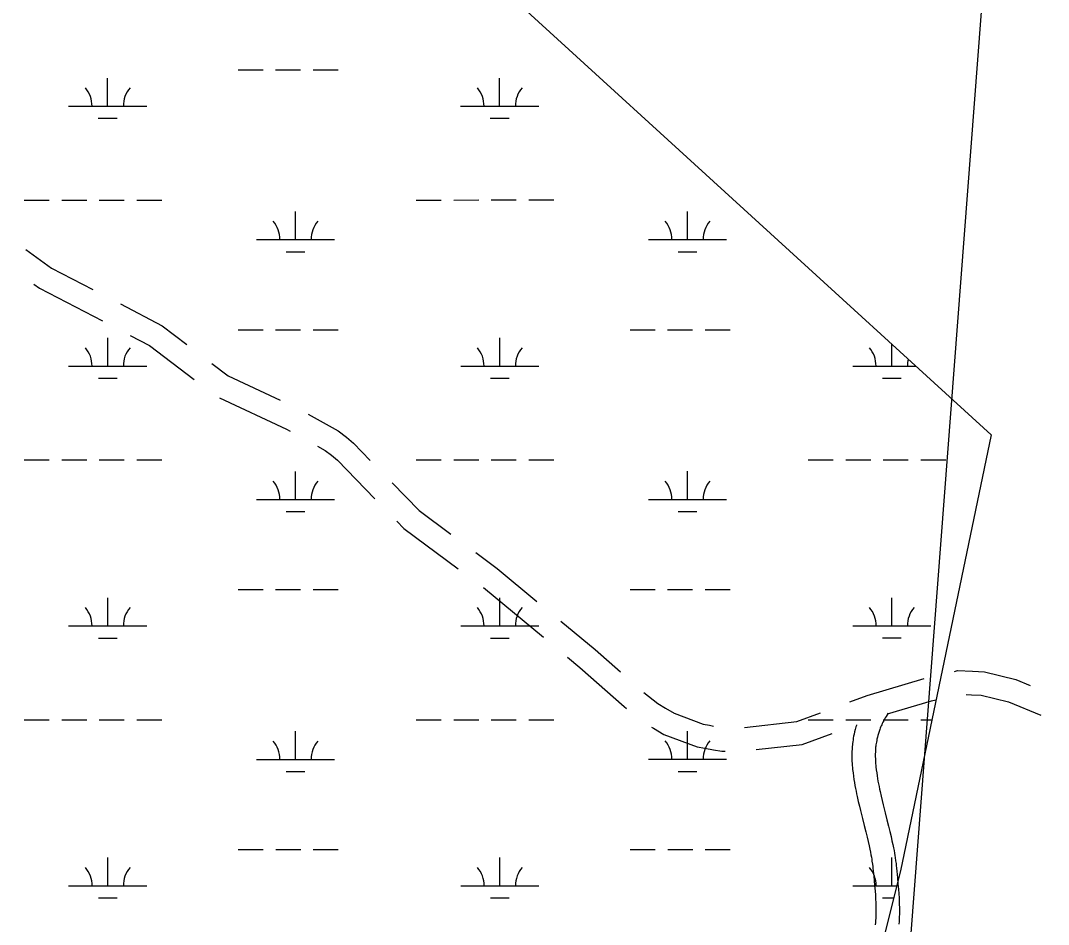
# Model space of a CAD drawing. Extents: x 3263578 to 3301413, y 764927 to 798602.
# Drawn here: x 3293417 to 3294733, y 790234 to 791391 of the extents above; entities that cross this region are included whole.
import ezdxf

# ---------------------------------------------------------------- set-up
doc = ezdxf.new("R2010")
doc.units = 0
for name, color, linetype in [('V-ROAD-CNTR', 7, 'Continuous'), ('V-TOPO-BNDY', 7, 'Continuous'), ('V-WETL-SWMP', 7, 'Continuous')]:
    doc.layers.add(name, color=color, linetype=linetype)

msp = doc.modelspace()

# ---------------------------------------------------------------- linework, layer by layer
at = {"layer": 'V-ROAD-CNTR'}
msp.add_line((3294009.7, 790665.4), (3294086.7, 790601.6), dxfattribs=at)
for points in [[(3293423.7, 791097.9), (3293456.9, 791074.3), (3293509.5, 791046.9)], [(3293433.9, 791053.9), (3293441.2, 791048.7), (3293521.9, 791006.6)], [(3293544.9, 791028.4), (3293598.3, 791000.5), (3293630, 790976.5)], [(3293557.4, 790988), (3293582.2, 790975.1), (3293639.5, 790931.6)], [(3293661.9, 790952.3), (3293682.9, 790936.3), (3293749.5, 790905.1)], [(3293671.9, 790908.3), (3293757.5, 790868.2), (3293762.3, 790865.6)], [(3293785.3, 790887.2), (3293823.7, 790866), (3293834.5, 790857.7), (3293843.3, 790850), (3293864.8, 790828)], [(3293797.4, 790846.3), (3293807.2, 790840.9), (3293815.4, 790834.6), (3293822.7, 790828.2), (3293870.7, 790779)], [(3293892.8, 790799.3), (3293927.5, 790763.8), (3293967.9, 790733.8)], [(3293898.7, 790750.4), (3293907.7, 790741.1), (3293977.6, 790689.3)], [(3294000, 790710), (3294027.3, 790689.8), (3294078.1, 790647.6)], [(3294108.9, 790622.1), (3294152.8, 790585.8), (3294185.1, 790557.3)], [(3294117.5, 790576), (3294133.3, 790563), (3294189.9, 790513.1), (3294193.1, 790510.5)], [(3294612.9, 790558), (3294616.8, 790559), (3294636.1, 790558.1), (3294651.3, 790557.5), (3294691.3, 790547.6), (3294709.9, 790539.9)], [(3294478.9, 790518.8), (3294501.1, 790527.1), (3294574.1, 790548.7)], [(3294215.3, 790531.1), (3294233, 790517), (3294242.9, 790510.8), (3294253.8, 790504.5), (3294291.1, 790490.5), (3294299, 790489.1), (3294304.1, 790488)], [(3294627.9, 790528.5), (3294634.7, 790528.1), (3294647, 790527.6), (3294681.9, 790519), (3294723.3, 790501.9)], [(3294527, 790503.5), (3294583.2, 790520.1), (3294588.9, 790521.4)], [(3294343.9, 790486.3), (3294411, 790493.7), (3294441.4, 790505)], [(3294528.1, 790504.6), (3294528.1, 790504.5), (3294526.7, 790502.4), (3294525.4, 790500.4), (3294524.2, 790498.5), (3294523.2, 790496.6), (3294522.2, 790494.8), (3294521.3, 790493), (3294520.4, 790491.4), (3294519.7, 790489.7), (3294519, 790488.1), (3294518.3, 790486.6), (3294517.7, 790485.1), (3294517.2, 790483.7), (3294516.7, 790482.3), (3294516.2, 790480.9), (3294515.8, 790479.6), (3294515.4, 790478.4), (3294515, 790477.1), (3294514.7, 790476), (3294514.1, 790473.6), (3294513.6, 790471.4), (3294513.2, 790469.4), (3294512.8, 790467.5), (3294512.6, 790465.7), (3294512.3, 790464), (3294512.1, 790462.4), (3294511.9, 790460.9), (3294511.8, 790459.5), (3294511.6, 790456.8), (3294511.5, 790454.5), (3294511.4, 790452.4), (3294511.4, 790450.6), (3294511.4, 790449), (3294511.5, 790446.2), (3294511.6, 790444.1), (3294511.7, 790442.5), (3294511.8, 790440.1), (3294512, 790437.7), (3294512.2, 790435.8), (3294512.7, 790431.8), (3294513.2, 790428), (3294513.8, 790424.4), (3294514.3, 790420.8), (3294514.9, 790417.3), (3294515.6, 790413.9), (3294516.2, 790410.6), (3294516.9, 790407.4), (3294517.6, 790404.3), (3294518.9, 790398.2), (3294520.3, 790392.5), (3294521.6, 790387.1), (3294524.2, 790376.9), (3294526.4, 790367.8), (3294528.4, 790359.9), (3294530.1, 790352.9), (3294531.6, 790346.7), (3294532.8, 790341.2), (3294533.8, 790336.4), (3294534.7, 790332.2), (3294535.4, 790328.5), (3294536, 790325.3), (3294536.5, 790322.4), (3294536.9, 790319.9), (3294537.5, 790315.5), (3294538, 790312.2), (3294538.3, 790309.6), (3294538.7, 790305.9), (3294539.1, 790302.2), (3294539.9, 790293.6), (3294540.5, 790286), (3294541.1, 790279.3), (3294541.5, 790273.3), (3294541.8, 790268.1), (3294542, 790263.5), (3294542.2, 790259.4), (3294542.3, 790255.8), (3294542.3, 790252.7), (3294542.3, 790249.9), (3294542.3, 790247.5), (3294542.1, 790243.3), (3294542, 790240.1), (3294541.9, 790237.6), (3294541.6, 790234.2)], [(3294225, 790486.6), (3294227.4, 790485.1), (3294240.9, 790477.3), (3294283.2, 790461.4), (3294293.4, 790459.6), (3294304.2, 790457.4), (3294314.8, 790455.8), (3294319.1, 790455.7)], [(3294487.5, 790489.6), (3294487.2, 790488.7), (3294486.7, 790487), (3294486.2, 790485.4), (3294485.7, 790483.7), (3294485, 790480.7), (3294484.3, 790477.8), (3294483.7, 790475.1), (3294483.3, 790472.6), (3294482.9, 790470.2), (3294482.6, 790467.9), (3294482.3, 790465.8), (3294482.1, 790463.9), (3294481.9, 790462), (3294481.7, 790458.6), (3294481.5, 790455.6), (3294481.5, 790453), (3294481.4, 790450.7), (3294481.4, 790448.7), (3294481.5, 790445.3), (3294481.6, 790442.6), (3294481.7, 790440.6), (3294481.9, 790437.7), (3294482.2, 790434.8), (3294482.4, 790432.5), (3294482.9, 790428.1), (3294483.5, 790423.9), (3294484.1, 790419.7), (3294484.8, 790415.8), (3294485.4, 790411.9), (3294486.1, 790408.2), (3294486.8, 790404.7), (3294487.5, 790401.2), (3294488.3, 790397.9), (3294489.7, 790391.5), (3294491.1, 790385.5), (3294492.5, 790379.9), (3294495.1, 790369.5), (3294497.4, 790360.5), (3294499.3, 790352.7), (3294501, 790345.9), (3294502.3, 790340), (3294503.5, 790334.8), (3294504.5, 790330.3), (3294505.2, 790326.4), (3294505.9, 790323), (3294506.4, 790320.1), (3294506.9, 790317.5), (3294507.2, 790315.2), (3294507.8, 790311.2), (3294508.2, 790308.3), (3294508.5, 790306.1), (3294508.9, 790302.8), (3294509.2, 790299.4), (3294510, 790290.9), (3294510.6, 790283.5), (3294511.2, 790277), (3294511.6, 790271.4), (3294511.9, 790266.5), (3294512.1, 790262.2), (3294512.2, 790258.5), (3294512.3, 790255.3), (3294512.3, 790252.6), (3294512.3, 790250.1), (3294512.3, 790248), (3294512.2, 790244.3), (3294512, 790241.6), (3294511.9, 790239.6), (3294511.7, 790236.4)], [(3294359, 790457.8), (3294418, 790464.3), (3294456.1, 790478.4)], [(3294511.7, 790236.7), (3294511.4, 790233.5)]]:
    msp.add_lwpolyline(points, dxfattribs=at)
at = {"layer": 'V-TOPO-BNDY'}
msp.add_lwpolyline([(3299171.8, 792803.9), (3294693.5, 792012.3), (3294407.2, 788260.6), (3293659.3, 786573.6), (3293647.8, 784628.8), (3293622.9, 784145.8), (3293562.1, 783871.7), (3293439.8, 783580.7)], dxfattribs=at)
at = {"layer": 'V-WETL-SWMP'}
for p, q in [((3291779.2, 793491.5), (3294659.7, 790860.7)), ((3293528.6, 791281.5), (3293528.6, 791317.5)), ((3293695.7, 791327.9), (3293727.7, 791327.9)), ((3293743.7, 791327.9), (3293775.7, 791327.9)), ((3293791.7, 791327.9), (3293823.7, 791327.9)), ((3294030.5, 791281.5), (3294030.5, 791317.5)), ((3293478.6, 791281.5), (3293578.6, 791281.5)), ((3293980.5, 791281.5), (3294080.5, 791281.5)), ((3293516.6, 791266.1), (3293540.6, 791266.1)), ((3294018.5, 791266.1), (3294042.5, 791266.1)), ((3293421.8, 791161.4), (3293453.8, 791161.4)), ((3293469.8, 791161.4), (3293501.8, 791161.4)), ((3293517.8, 791161.4), (3293549.8, 791161.4)), ((3293565.8, 791161.4), (3293597.8, 791161.4)), ((3293923.7, 791161.4), (3293955.7, 791161.4)), ((3293971.7, 791161.4), (3294003.7, 791161.5)), ((3294019.7, 791161.5), (3294051.7, 791161.5)), ((3294067.7, 791161.5), (3294099.7, 791161.5)), ((3293769.1, 791110.7), (3293769.1, 791146.7)), ((3294271, 791110.7), (3294271, 791146.7)), ((3293719.1, 791110.7), (3293819.1, 791110.7)), ((3294221, 791110.7), (3294321, 791110.7)), ((3293757.1, 791095.3), (3293781.1, 791095.3)), ((3294259, 791095.3), (3294283, 791095.3)), ((3293695.7, 790995.3), (3293727.7, 790995.3)), ((3293743.7, 790995.3), (3293775.7, 790995.3)), ((3293791.7, 790995.3), (3293823.7, 790995.3)), ((3294197.6, 790995.3), (3294229.6, 790995.3)), ((3294245.6, 790995.3), (3294277.6, 790995.3)), ((3294293.6, 790995.3), (3294325.6, 790995.3)), ((3293528.7, 790948.8), (3293528.7, 790984.8)), ((3294030.6, 790948.8), (3294030.6, 790984.8)), ((3294532.5, 790948.9), (3294532.5, 790976.9)), ((3293478.7, 790948.8), (3293578.7, 790948.8)), ((3293980.6, 790948.8), (3294080.6, 790948.9)), ((3294482.5, 790948.9), (3294563.2, 790948.9)), ((3293516.7, 790933.4), (3293540.7, 790933.4)), ((3294018.6, 790933.4), (3294042.6, 790933.4)), ((3294520.5, 790933.5), (3294544.5, 790933.5)), ((3294659.7, 790860.7), (3294543.5, 790302.7)), ((3293421.8, 790828.7), (3293453.8, 790828.7)), ((3293469.8, 790828.7), (3293501.8, 790828.7)), ((3293517.8, 790828.7), (3293549.8, 790828.7)), ((3293565.8, 790828.7), (3293597.8, 790828.7)), ((3293923.7, 790828.8), (3293955.7, 790828.8)), ((3293971.7, 790828.8), (3294003.7, 790828.8)), ((3294019.7, 790828.8), (3294051.7, 790828.8)), ((3294067.7, 790828.8), (3294099.7, 790828.8)), ((3294425.6, 790828.8), (3294457.6, 790828.8)), ((3294473.6, 790828.8), (3294505.6, 790828.8)), ((3294521.6, 790828.8), (3294553.6, 790828.8)), ((3294569.6, 790828.8), (3294601.6, 790828.8)), ((3293769.1, 790778), (3293769.1, 790814)), ((3294271, 790778.1), (3294271, 790814.1)), ((3293719.1, 790778), (3293819.1, 790778)), ((3294221, 790778.1), (3294321, 790778.1)), ((3293757.1, 790762.6), (3293781.1, 790762.6)), ((3294259, 790762.6), (3294283, 790762.6)), ((3293695.7, 790662.6), (3293727.7, 790662.6)), ((3293743.7, 790662.6), (3293775.7, 790662.6)), ((3293791.7, 790662.6), (3293823.7, 790662.6)), ((3294197.6, 790662.6), (3294229.6, 790662.6)), ((3294245.6, 790662.6), (3294277.6, 790662.6)), ((3294293.6, 790662.6), (3294325.6, 790662.6)), ((3293528.7, 790616.1), (3293528.7, 790652.1)), ((3294030.6, 790616.2), (3294030.6, 790652.2)), ((3294532.5, 790616.2), (3294532.5, 790652.2)), ((3293478.7, 790616.1), (3293578.7, 790616.1)), ((3293980.6, 790616.2), (3294080.6, 790616.2)), ((3294482.5, 790616.2), (3294582.5, 790616.2)), ((3293516.7, 790600.7), (3293540.7, 790600.7)), ((3294018.6, 790600.7), (3294042.6, 790600.7)), ((3294520.5, 790600.8), (3294544.5, 790600.8)), ((3293421.8, 790496.1), (3293453.8, 790496.1)), ((3293469.8, 790496.1), (3293501.8, 790496.1)), ((3293517.8, 790496.1), (3293549.8, 790496.1)), ((3293565.8, 790496.1), (3293597.8, 790496.1)), ((3293923.8, 790496.1), (3293955.8, 790496.1)), ((3293971.8, 790496.1), (3294003.8, 790496.1)), ((3294019.8, 790496.1), (3294051.8, 790496.1)), ((3294067.8, 790496.1), (3294099.8, 790496.1)), ((3294425.7, 790496.1), (3294457.7, 790496.1)), ((3294473.7, 790496.1), (3294505.7, 790496.1)), ((3294521.7, 790496.1), (3294553.7, 790496.1)), ((3294569.7, 790496.1), (3294583.8, 790496.1)), ((3293769.2, 790445.3), (3293769.2, 790481.3)), ((3294271.1, 790445.4), (3294271.1, 790481.4)), ((3293719.2, 790445.3), (3293819.2, 790445.3)), ((3294221.1, 790445.4), (3294321.1, 790445.4)), ((3293757.2, 790429.9), (3293781.2, 790429.9)), ((3294259.1, 790429.9), (3294283.1, 790429.9)), ((3293695.8, 790329.9), (3293727.8, 790329.9)), ((3293743.8, 790329.9), (3293775.8, 790329.9)), ((3293791.8, 790329.9), (3293823.8, 790329.9)), ((3294197.7, 790329.9), (3294229.7, 790329.9)), ((3294245.7, 790329.9), (3294277.7, 790329.9)), ((3294293.7, 790329.9), (3294325.7, 790330)), ((3293528.7, 790283.5), (3293528.7, 790319.5)), ((3294030.6, 790283.5), (3294030.6, 790319.5)), ((3294532.5, 790283.5), (3294532.5, 790319.5)), ((3294543.5, 790302.7), (3294436.9, 789875.7)), ((3293478.7, 790283.5), (3293578.7, 790283.5)), ((3293980.6, 790283.5), (3294080.6, 790283.5)), ((3294482.5, 790283.5), (3294538.8, 790283.5)), ((3293516.7, 790268), (3293540.7, 790268)), ((3294018.6, 790268.1), (3294042.6, 790268.1)), ((3294520.5, 790268.1), (3294534.9, 790268.1))]:
    msp.add_line(p, q, dxfattribs=at)
for centre, start, end in [((3293473.4, 791282), 359.2323, 40.776), ((3293583.9, 791282), 139.2323, 180.776), ((3293975.3, 791282), 359.2323, 40.776), ((3294085.8, 791282), 139.2323, 180.776), ((3293713.9, 791111.2), 359.2323, 40.776), ((3293824.4, 791111.2), 139.2323, 180.776), ((3294215.8, 791111.2), 359.2323, 40.776), ((3294326.3, 791111.2), 139.2323, 180.776), ((3293473.4, 790949.3), 359.2323, 40.776), ((3293583.9, 790949.3), 139.2323, 180.776), ((3293975.3, 790949.3), 359.2323, 40.776), ((3294085.8, 790949.3), 139.2323, 180.776), ((3294477.2, 790949.4), 359.2323, 40.776), ((3294587.7, 790949.4), 166.2763, 180.776), ((3293713.9, 790778.5), 359.2323, 40.776), ((3293824.4, 790778.5), 139.2323, 180.776), ((3294215.8, 790778.5), 359.2323, 40.776), ((3294326.3, 790778.5), 139.2323, 180.776), ((3293473.4, 790616.6), 359.2323, 40.776), ((3293583.9, 790616.6), 139.2323, 180.776), ((3293975.3, 790616.6), 359.2323, 40.776), ((3294085.8, 790616.7), 139.2323, 180.776), ((3294477.3, 790616.7), 359.2323, 40.776), ((3294587.7, 790616.7), 139.2323, 180.776), ((3293713.9, 790445.8), 359.2323, 40.776), ((3293824.4, 790445.8), 139.2323, 180.776), ((3294215.8, 790445.9), 359.2323, 40.776), ((3294326.3, 790445.9), 139.2323, 180.776), ((3293473.5, 790283.9), 359.2323, 40.776), ((3293583.9, 790283.9), 139.2323, 180.776), ((3293975.4, 790284), 359.2323, 40.776), ((3294085.9, 790284), 139.2323, 180.776), ((3294477.3, 790284), 359.2323, 40.776)]:
    msp.add_arc(centre, 35.2, start, end, dxfattribs=at)

doc.saveas('drawing.dxf')
